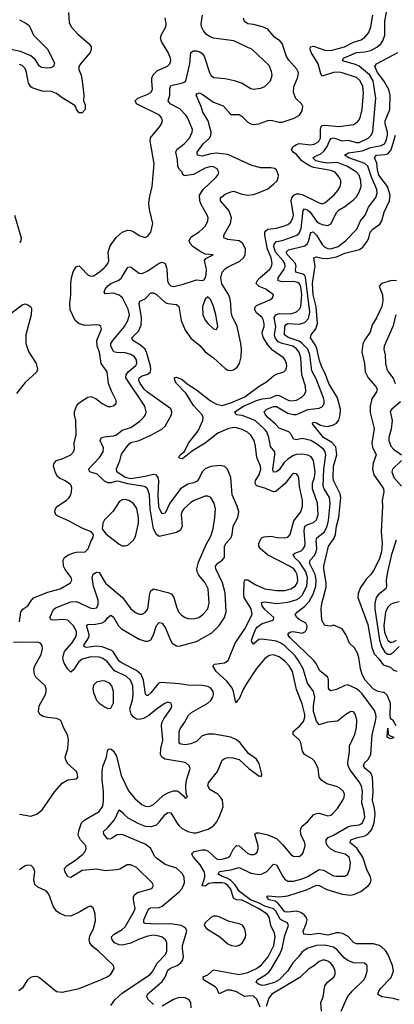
# Model space of a CAD drawing. Header units: inches. Extents: x 1843162 to 1959474, y 907081 to 1016326.
# Tile 300 of 656: x 1931333 to 1933955, y 914838 to 921739. Entities that reach past the tile are written whole.
import ezdxf

# ---------------------------------------------------------------- set-up
doc = ezdxf.new("R2010")
doc.units = ezdxf.units.IN
doc.header["$MEASUREMENT"] = 0
doc.layers.add('B9931', color=7, linetype='Continuous')
doc.layers.add('B9932', color=7, linetype='Continuous')

msp = doc.modelspace()

# ---------------------------------------------------------------- linework, layer by layer
at = {"layer": 'B9931', "color": 5}
for points, elevation in [([(1931330, 917518), (1931340.6, 917590), (1931353.3, 917606.7), (1931389.1, 917630.9), (1931410, 917664.9), (1931430, 917686.7), (1931530, 917726.6), (1931615.1, 917750), (1931688.6, 917791.4), (1931696.9, 917810), (1931691.8, 917830), (1931650, 917884.7), (1931639.9, 917910), (1931637.1, 917950), (1931645.3, 917970), (1931670, 917986.4), (1931710, 918002.7), (1931730, 918007.8), (1931790, 918010.3), (1931812.6, 918030), (1931832.8, 918087.2), (1931846, 918110), (1931849.2, 918130), (1931834, 918150), (1931770, 918175), (1931669.7, 918230), (1931600, 918260), (1931585.4, 918270), (1931578.5, 918290), (1931583.1, 918310), (1931596.3, 918330), (1931657.4, 918370), (1931678.7, 918390), (1931690.7, 918410), (1931695.3, 918430), (1931697, 918457), (1931690, 918478.4), (1931650, 918508.3), (1931610, 918526.9), (1931597.7, 918537.7), (1931582.6, 918562.6), (1931569.8, 918610), (1931573.5, 918630), (1931590, 918648.9), (1931630, 918661.8), (1931689.4, 918690), (1931710, 918711), (1931715.8, 918730), (1931714.7, 918770), (1931727.2, 918830), (1931724.4, 918930), (1931716.5, 918970), (1931717.3, 918990), (1931729.8, 919030), (1931744.8, 919050), (1931759.3, 919060.7), (1931810, 919092.7), (1931830, 919097.7), (1931864.5, 919084.5), (1931910, 919050.3), (1931950, 919028.9), (1931970, 919027), (1931987.9, 919032.1), (1932007, 919050), (1932007.6, 919070), (1931974.6, 919134.6), (1931954.6, 919190), (1931946, 919270), (1931904, 919330), (1931890.4, 919410), (1931875.4, 919450), (1931873.2, 919490), (1931904.7, 919570), (1931900.9, 919590), (1931890, 919597.6), (1931870, 919599.7), (1931790, 919594.8), (1931747.7, 919607.7), (1931721.1, 919630), (1931686.8, 919706.8), (1931683.5, 919750), (1931691.6, 919810), (1931689.8, 919890), (1931695.2, 919930), (1931707.8, 919972.2), (1931724, 920000)], 660), ([(1931971.6, 914830), (1931998.7, 914870), (1932050, 914917.4), (1932248.8, 915050), (1932265.7, 915070), (1932294.5, 915125.5), (1932353, 915187), (1932362.9, 915210), (1932361.6, 915270), (1932354.2, 915290), (1932330, 915308.7), (1932310, 915316.8), (1932270, 915322.4), (1932230, 915316.7), (1932170, 915295.3), (1932110, 915266.8), (1932050, 915253.3), (1932030, 915255.8), (1931997.4, 915270), (1931980.7, 915290), (1931976.4, 915310), (1931992.8, 915330), (1932050, 915361.6), (1932070, 915380.9), (1932134.7, 915490), (1932141.9, 915510), (1932129.9, 915570), (1932129.9, 915590), (1932135.5, 915604.5), (1932158.3, 915621.7), (1932258, 915650), (1932269.5, 915670), (1932260.7, 915690), (1932150, 915796), (1932110, 915816.3), (1932084.5, 915815.5), (1932033.8, 915786.2), (1932010, 915780.4), (1931930, 915772.7), (1931870, 915784.9), (1931770, 915775.5), (1931690, 915726.3), (1931670, 915731.6), (1931648.5, 915770), (1931645.7, 915790), (1931664.4, 915810), (1931716.3, 915843.7), (1931771.7, 915888.3), (1931790.5, 915910), (1931798.5, 915930), (1931796.5, 915950), (1931757.7, 915990), (1931742.6, 916022.6), (1931745.6, 916054.4), (1931766.2, 916110), (1931787.9, 916132.1), (1931889.7, 916190), (1931913.6, 916226.4), (1931918.7, 916261.3), (1931919, 916330), (1931909, 916411), (1931909, 916471), (1931915.2, 916504.8), (1931941.2, 916570), (1931946.9, 916613.1), (1931952.9, 916627.1), (1931970, 916628), (1931990, 916612), (1932010, 916577.1), (1932042.4, 916442.4), (1932095, 916335), (1932139.6, 916279.6), (1932190, 916237.1), (1932212.6, 916227.4), (1932230, 916225.2), (1932250, 916229.3), (1932270, 916239.7), (1932338.1, 916301.9), (1932370, 916321.3), (1932410, 916334), (1932433.5, 916333.5), (1932447.8, 916327.8), (1932479.9, 916299.9), (1932490, 916284), (1932508, 916290), (1932498, 916318), (1932495.6, 916370), (1932500.2, 916410), (1932525.1, 916490), (1932519.7, 916510), (1932495.6, 916530), (1932476.4, 916536.4), (1932350, 916556.2), (1932328.6, 916570), (1932319.3, 916590), (1932319.9, 916630), (1932334.4, 916690), (1932325.6, 916790), (1932328.4, 916810), (1932341.5, 916838.5), (1932390.9, 916910), (1932398.3, 916930), (1932394, 916950), (1932370, 916955.4), (1932350, 916948), (1932290, 916906), (1932237.8, 916862.2), (1932198.9, 916841.1), (1932170, 916834.9), (1932150, 916837.6), (1932130, 916849.9), (1932112.9, 916872.9), (1932102.8, 916910), (1932121.7, 916970), (1932127.6, 917010), (1932123.9, 917070), (1932108.6, 917110), (1932078.1, 917138.1), (1931996.5, 917176.5), (1931942.6, 917242.6), (1931910, 917264), (1931890, 917270.4), (1931830, 917273), (1931770, 917256.9), (1931743.9, 917236.1), (1931710, 917182.7), (1931690, 917167.1), (1931670, 917188.2), (1931643.1, 917230), (1931635.7, 917250), (1931634.5, 917270), (1931646.5, 917310), (1931697.9, 917370), (1931722.9, 917410), (1931730.8, 917430), (1931730, 917450.8), (1931710, 917490.4), (1931670, 917530.3), (1931643.9, 917536.1), (1931568.7, 917530), (1931553.7, 917533.7), (1931542.6, 917550), (1931570, 917604.6), (1931582.9, 917617.1), (1931690, 917659.4), (1931730, 917660.3), (1931830, 917615.1), (1931850, 917612.3), (1931870, 917618.2), (1931880.9, 917639.1), (1931881.2, 917670), (1931849.9, 917770), (1931839.8, 917830), (1931846.8, 917853.2), (1931870, 917866.7), (1931890, 917864.6), (1931933.6, 917790), (1932051.2, 917690), (1932111.5, 917610), (1932143.7, 917583.7), (1932170, 917572.2), (1932190, 917573.2), (1932210, 917583.5), (1932229.8, 917610), (1932242.5, 917717.5), (1932250, 917737), (1932270, 917749.2), (1932370, 917725), (1932394.7, 917714.7), (1932410.6, 917690.6), (1932430, 917623.8), (1932445.4, 917590), (1932465.2, 917565.2), (1932490, 917549.1), (1932510, 917542.8), (1932550, 917540.6), (1932587.3, 917550), (1932615.3, 917570), (1932649.1, 917610.9), (1932658, 917650), (1932651.2, 917750), (1932631.5, 917791.5), (1932586.2, 917846.2), (1932574.7, 917870), (1932571.6, 917890), (1932583.5, 917936.5), (1932638.1, 918061.9), (1932670, 918120.4), (1932686, 918170), (1932698.8, 918250), (1932702.7, 918310), (1932693.5, 918350), (1932670.8, 918390.8), (1932650, 918400.5), (1932630, 918399.7), (1932554.9, 918370), (1932530, 918354.9), (1932481, 918310), (1932467.9, 918290), (1932462, 918270), (1932470.1, 918190), (1932458.2, 918161.8), (1932430, 918143.9), (1932310, 918117.8), (1932290, 918130.8), (1932269.6, 918169.6), (1932244.9, 918310), (1932241, 918410), (1932228.4, 918450), (1932210, 918464.2), (1932191.5, 918470), (1932090, 918486.1), (1932030, 918503.2), (1932010, 918503.8), (1931970, 918492), (1931950, 918493.3), (1931925.8, 918505.8), (1931874.4, 918554.4), (1931823, 918570), (1931814.7, 918590), (1931890.3, 918669.7), (1931917.7, 918710), (1931918.5, 918738.5), (1931896.4, 918790), (1931904.5, 918810), (1931924, 918816), (1931990, 918822), (1932010, 918830.2), (1932050, 918861.3), (1932110, 918880.8), (1932174.1, 918925.9), (1932199.3, 918950), (1932213.8, 918970), (1932218.2, 918990), (1932207.7, 919030), (1932076.5, 919230), (1932078.7, 919250), (1932092.7, 919270), (1932145.2, 919314.8), (1932153, 919330), (1932150, 919354.3), (1932135.6, 919375.6), (1932110, 919391.7), (1932070, 919404.9), (1932010, 919405.8), (1931991.5, 919411.5), (1931969.9, 919450), (1931971, 919470), (1931983.6, 919490), (1932065.5, 919590), (1932090.5, 919630), (1932101.1, 919670), (1932091.7, 919710), (1932051.3, 919790), (1932030, 919809.3), (1931990, 919822.8), (1931930, 919817), (1931924.2, 919830), (1931930.9, 919850), (1931950, 919875), (1931970, 919890.8), (1932026, 919914), (1932046.2, 919930), (1932087.3, 920000)], 640), ([(1931763.2, 920000), (1931810, 919950.3), (1931830, 919941.3), (1931850, 919943.6), (1931890, 919969.3), (1931923.4, 920000)], 660), ([(1932270, 914836), (1932234, 914870), (1932223.6, 914890), (1932227.5, 914910), (1932330, 914998.3), (1932350, 915029.3), (1932370, 915076.8), (1932389.3, 915090.7), (1932435, 915110), (1932460.2, 915130), (1932474.4, 915150), (1932479.6, 915170), (1932471.3, 915230), (1932473, 915250), (1932503.5, 915350), (1932494.2, 915374.2), (1932462, 915390), (1932390, 915401.9), (1932290, 915399), (1932210, 915404.5), (1932200.9, 915410), (1932202.6, 915430), (1932230, 915494.9), (1932242.2, 915510), (1932250, 915514.3), (1932310, 915516.3), (1932330, 915524.9), (1932450, 915625.6), (1932469.9, 915650.1), (1932486.1, 915690), (1932484.6, 915730), (1932470, 915754), (1932430, 915792.2), (1932350, 915817.5), (1932290, 915861.5), (1932276, 915876), (1932250.6, 915930), (1932210, 915960.5), (1932050, 916028.1), (1932014.6, 916025.4), (1931970, 915998.3), (1931950, 915994.7), (1931920.4, 916030), (1931918.7, 916050), (1931950, 916077.6), (1931996.3, 916130), (1932030, 916200.5), (1932050, 916186), (1932061.2, 916170), (1932090, 916144.6), (1932164.8, 916104.8), (1932210, 916086.9), (1932255.8, 916084.2), (1932290, 916095.6), (1932310, 916114.8), (1932350, 916167.4), (1932370, 916183), (1932390, 916179.3), (1932431.9, 916110), (1932450, 916088.4), (1932470, 916069.6), (1932508.8, 916048.8), (1932550, 916039.6), (1932570, 916040.5), (1932653.2, 916066.8), (1932688.7, 916090), (1932710, 916115.8), (1932728.6, 916150), (1932756.7, 916223.3), (1932751.8, 916268.2), (1932739.6, 916290), (1932719.4, 916310), (1932663.7, 916343.7), (1932650.4, 916370), (1932654, 916390), (1932717.6, 916470), (1932751.1, 916548.9), (1932770, 916563.8), (1932790, 916568.4), (1932825.9, 916565.9), (1932870, 916554.6), (1932937.1, 916490), (1933010, 916437.3), (1933018.8, 916438.8), (1933026, 916434), (1933029, 916451), (1933010, 916525.2), (1932990, 916555.8), (1932935.5, 916595.5), (1932876.3, 916670), (1932851.3, 916691.3), (1932811.4, 916711.4), (1932691.3, 916731.3), (1932649.4, 916730.6), (1932610, 916719.6), (1932570, 916680.2), (1932530, 916662.7), (1932490, 916656.2), (1932461.6, 916661.6), (1932448.8, 916668.8), (1932448.7, 916750), (1932455.9, 916770), (1932487.4, 916812.6), (1932515, 916865), (1932536.1, 916883.9), (1932650, 916948.7), (1932670, 916967.5), (1932684.3, 916990), (1932689.2, 917010), (1932687.3, 917030), (1932670, 917054.7), (1932650, 917065.5), (1932610, 917073.4), (1932510, 917074.5), (1932450, 917085.2), (1932325.6, 917094.4), (1932310, 917090.9), (1932298.6, 917081.4), (1932250, 917022.2), (1932230, 917002.2), (1932223.3, 917003.3), (1932212.5, 917012.5), (1932199.7, 917110), (1932184.1, 917150), (1932150, 917178.8), (1932049.7, 917229.7), (1932030, 917243.7), (1931990, 917305.2), (1931977.2, 917317.2), (1931910, 917344.6), (1931870, 917347.4), (1931799.1, 917339.1), (1931790, 917340.2), (1931779.8, 917350), (1931817.3, 917410), (1931818.7, 917430), (1931804, 917476), (1931803.4, 917496.6), (1931810, 917500.9), (1931863.5, 917503.5), (1931910, 917511.9), (1931930, 917524.4), (1931950, 917550.2), (1931970, 917564.7), (1931990, 917551.2), (1932024.2, 917490), (1932045.6, 917470), (1932170, 917397), (1932210, 917383.9), (1932230, 917382.8), (1932250, 917392.1), (1932270, 917427.6), (1932290, 917494), (1932310, 917514.9), (1932330, 917509.1), (1932353.6, 917473.6), (1932387.3, 917390), (1932399.8, 917370), (1932429.6, 917349.6), (1932448.5, 917348.5), (1932570, 917381.8), (1932677.3, 917442.7), (1932730, 917492.7), (1932767.5, 917550), (1932778.5, 917590), (1932770, 917722), (1932752.9, 917792.9), (1932705.4, 917890), (1932703.9, 917910), (1932719.8, 917930), (1932750.9, 917950), (1932766, 917970), (1932766.4, 918050), (1932777.5, 918070), (1932812.5, 918110), (1932820.2, 918130), (1932826.7, 918190), (1932859.5, 918250), (1932867.8, 918290), (1932855.7, 918330), (1932821, 918410), (1932809.9, 918530), (1932788.1, 918588.1), (1932767.8, 918607.8), (1932735.3, 918615.3), (1932670, 918607.9), (1932630, 918592.2), (1932610.2, 918570), (1932591.8, 918530), (1932574.1, 918505.9), (1932550, 918493.7), (1932510, 918483.9), (1932459.4, 918450), (1932384.8, 918350), (1932350, 918279.7), (1932330, 918275.1), (1932311.4, 918310), (1932306.7, 918330), (1932301.1, 918410), (1932307.5, 918507.5), (1932302.8, 918530), (1932290, 918546.2), (1932270, 918551), (1932210, 918536.6), (1932110, 918522.1), (1932070.1, 918530.1), (1932012.9, 918570), (1932009.4, 918590.6), (1932033.2, 918646.8), (1932045.5, 918694.5), (1932096.8, 918763.2), (1932110, 918775.1), (1932170, 918790.6), (1932250, 918826.2), (1932326.8, 918870), (1932350, 918890.2), (1932395, 918970), (1932397.1, 918990), (1932390, 919011.1), (1932228, 919128), (1932204.2, 919150), (1932175.4, 919190), (1932167, 919210), (1932169.9, 919230), (1932190, 919242.4), (1932230, 919255.5), (1932247.3, 919270), (1932250.3, 919289.7), (1932247.3, 919310), (1932222.4, 919402.4), (1932210.7, 919430), (1932178.2, 919458.2), (1932123.5, 919490), (1932118, 919510), (1932163.6, 919556.4), (1932182.9, 919597.1), (1932185.9, 919650), (1932167.9, 919750), (1932173.8, 919766.2), (1932210, 919783.2), (1932250, 919825), (1932270, 919824.1), (1932290, 919812), (1932350, 919757.9), (1932370, 919749.6), (1932430, 919742.6), (1932447.6, 919730), (1932463.4, 919630), (1932490, 919563.2), (1932530, 919506.4), (1932594.8, 919454.8), (1932631.1, 919411.1), (1932690, 919369.4), (1932770, 919293.8), (1932790, 919283.5), (1932810, 919280.2), (1932830, 919285), (1932855.4, 919304.6), (1932870.6, 919330), (1932882.7, 919377.3), (1932885.6, 919430), (1932880.9, 919470), (1932855.8, 919590), (1932821.2, 919661.2), (1932812.6, 919690), (1932809.9, 919749.9), (1932802.9, 919790), (1932793.6, 919813.6), (1932748.6, 919888.6), (1932741.5, 919930), (1932750.3, 919969.7), (1932768.5, 919991.5), (1932781.4, 920000)], 620), ([(1932118.1, 920000), (1932170, 919961.8), (1932190, 919960.7), (1932230, 919979.1), (1932261.1, 920000)], 640), ([(1932359.6, 920000), (1932362.2, 919990), (1932368.1, 919910), (1932375.2, 919890), (1932390, 919873.6), (1932410, 919870.2), (1932470, 919883.5), (1932570, 919915), (1932610, 919912), (1932623, 919917), (1932631.9, 919928.1), (1932638.7, 919950), (1932639.3, 919990), (1932637.4, 920000)], 640), ([(1933017.3, 914817.3), (1932993.1, 914873.1), (1932970, 914895), (1932950, 914898.1), (1932910, 914894), (1932850, 914926.3), (1932810, 914937.1), (1932783.8, 914936.2), (1932730, 914911.1), (1932713.6, 914950), (1932701.8, 914961.8), (1932619.3, 915010), (1932617.4, 915030), (1932650, 915045.4), (1932690, 915079.8), (1932870, 915048), (1932930, 915061.8), (1932990, 915089.3), (1933024.8, 915115.2), (1933073.1, 915170), (1933111.3, 915250), (1933121.9, 915310), (1933116.4, 915336.4), (1933090.7, 915390.7), (1933079.5, 915450), (1933066.2, 915470), (1933003.7, 915510), (1932890, 915568), (1932850, 915571.4), (1932830, 915581.2), (1932810, 915645.9), (1932790, 915671.3), (1932770, 915684.1), (1932750, 915688.8), (1932689.8, 915690.2), (1932655.7, 915684.3), (1932630, 915667), (1932610, 915669.5), (1932627.9, 915730), (1932629.9, 915750), (1932625.1, 915770), (1932595.4, 915815.4), (1932549.9, 915870), (1932537.8, 915890), (1932541.7, 915898.3), (1932554.3, 915910), (1932610, 915921.8), (1932630, 915920.7), (1932651.1, 915911.1), (1932710, 915857.8), (1932730, 915853.5), (1932750, 915855.4), (1932790, 915867.3), (1932802.7, 915877.3), (1932830, 915926.9), (1932850, 915950.2), (1932870, 915948.6), (1932930, 915894.2), (1932950, 915887.1), (1932972, 915888), (1932986, 915894), (1932995.7, 915904.3), (1933002.2, 915930), (1933001.2, 915950), (1932978.7, 916030), (1932990, 916040.3), (1933010, 916041.1), (1933070, 916026.2), (1933130, 915999.5), (1933175.5, 915955.5), (1933230, 915888.1), (1933250, 915876.5), (1933290, 915874.6), (1933309.8, 915890.2), (1933317.1, 915902.9), (1933332.4, 915950), (1933329.8, 915970), (1933303.3, 916023.3), (1933297.5, 916050), (1933300.5, 916070), (1933310, 916086.2), (1933350, 916120.2), (1933390, 916166.7), (1933410, 916176.3), (1933430, 916178), (1933490, 916159.2), (1933510, 916162.8), (1933520.5, 916170), (1933557.1, 916210), (1933594.8, 916270), (1933604.5, 916290), (1933607.6, 916310), (1933600.4, 916330), (1933573.7, 916353.7), (1933550, 916365.6), (1933482.6, 916382.6), (1933447.7, 916407.7), (1933429.8, 916430), (1933421.5, 916490), (1933399.8, 916539.8), (1933379.8, 916559.8), (1933327.1, 916590), (1933312.8, 916612.8), (1933301.5, 916670), (1933292.1, 916690), (1933247.3, 916730), (1933248.2, 916750), (1933291.5, 916788.5), (1933318.6, 916821.4), (1933328, 916850), (1933328.2, 916870), (1933310, 916943.5), (1933270, 917045.1), (1933241.8, 917170), (1933220.4, 917210), (1933190, 917243), (1933150, 917273.7), (1933110, 917287.5), (1933078.1, 917281.9), (1933050, 917262.7), (1932990, 917191.4), (1932922.1, 917090), (1932899, 917050), (1932870, 916978.7), (1932855.5, 916964.5), (1932850, 916951.6), (1932842.6, 916962.6), (1932828.8, 917030), (1932817.5, 917057.5), (1932782.6, 917102.6), (1932707.7, 917170), (1932685.7, 917210), (1932696.8, 917223.2), (1932767.4, 917232.6), (1932792.8, 917247.2), (1932842, 917370), (1932908.7, 917470), (1932961, 917570), (1932954.2, 917610), (1932904.3, 917690), (1932901.4, 917710), (1932905.3, 917794.7), (1932910, 917812.9), (1932930, 917813.6), (1932981.7, 917781.7), (1933050, 917750.7), (1933130, 917738.1), (1933190, 917739.6), (1933230, 917749.1), (1933262.4, 917770), (1933275.4, 917790), (1933279.9, 917810), (1933275.9, 917850), (1933267.1, 917870), (1933250.9, 917890), (1933222.7, 917910), (1933067.9, 917987.9), (1933019, 918030), (1933007.5, 918050), (1933007.1, 918067.1), (1933019.9, 918100.1), (1933029.4, 918110.6), (1933044.3, 918115.7), (1933090, 918118.9), (1933136, 918110), (1933190, 918108.6), (1933210, 918113.2), (1933226.8, 918130), (1933253, 918227), (1933300.5, 918290), (1933313.4, 918330), (1933312.5, 918370), (1933292.1, 918467.9), (1933287.5, 918527.5), (1933282.2, 918542.2), (1933270, 918556), (1933250, 918557.6), (1933238.7, 918550), (1933190.4, 918489.6), (1933126.6, 918433.4), (1933110, 918430.5), (1933050, 918456.5), (1932991.6, 918471.6), (1932980.1, 918490), (1932983.5, 918510), (1933009, 918550), (1933021.2, 918590), (1933017.9, 918610), (1932992.1, 918670), (1932983.1, 918750), (1932973.3, 918790), (1932950, 918827), (1932927.6, 918847.6), (1932890, 918867.8), (1932850, 918878.4), (1932830, 918880.4), (1932790, 918872.6), (1932719.4, 918840.6), (1932631.8, 918770), (1932541.6, 918718.4), (1932483.1, 918670), (1932470, 918661.5), (1932450, 918665.4), (1932446.2, 918670), (1932455.6, 918690), (1932486.2, 918713.8), (1932513.7, 918770), (1932581.7, 918858.3), (1932615, 918930), (1932616.6, 918950), (1932609.3, 918970), (1932550, 919036.2), (1932498.3, 919118.3), (1932429.9, 919190), (1932419.8, 919210), (1932417.2, 919230), (1932430, 919234.6), (1932470, 919217.7), (1932506, 919186), (1932570, 919145), (1932668.3, 919068.3), (1932710, 919043.9), (1932750, 919036), (1932810, 919054), (1932910, 919097), (1933010, 919171.3), (1933059.9, 919200.1), (1933110, 919242.6), (1933130, 919255.5), (1933182.7, 919270), (1933195.5, 919284.5), (1933202.2, 919310), (1933201.6, 919330), (1933190, 919358.3), (1933179.7, 919370), (1933102, 919422), (1933070, 919461.2), (1933039.7, 919510), (1933031.6, 919530), (1933031.2, 919548.8), (1933043.2, 919590), (1933044.1, 919610), (1933037.4, 919637.4), (1933030, 919651.3), (1932990, 919685), (1932977.4, 919710), (1932983.1, 919730), (1932990, 919735.3), (1933083.3, 919776.7), (1933103.6, 919790), (1933109.7, 919810), (1933056.5, 919850), (1933010.3, 919870.3), (1932989.2, 919890), (1932994.5, 919910), (1933013.3, 919930), (1933084.9, 919990), (1933090.4, 920000)], 580), ([(1933583, 914790), (1933628.9, 914890), (1933661.1, 914930), (1933741, 915010), (1933752.9, 915030), (1933766.6, 915070), (1933765.1, 915110), (1933747.4, 915127.4), (1933670, 915129.9), (1933630, 915144.5), (1933604.5, 915164.5), (1933558.7, 915218.7), (1933530, 915238.6), (1933470, 915252.2), (1933410, 915249.4), (1933350, 915232.5), (1933310, 915205.6), (1933284.8, 915170), (1933245, 915130), (1933210, 915071.7), (1933150, 915009.6), (1933116.2, 914990), (1933050, 914972.1), (1933030, 914969.4), (1933010, 914976), (1932987.2, 914990), (1932995.3, 915010), (1933054.7, 915045.3), (1933076.4, 915063.6), (1933094.4, 915085.6), (1933154.7, 915190), (1933170, 915230), (1933190, 915320.2), (1933213.6, 915390), (1933208.6, 915408.6), (1933170, 915424.5), (1933155.8, 915435.8), (1933125.9, 915490), (1933110, 915506.6), (1933050, 915526.2), (1933010, 915548), (1932949.4, 915570), (1932871.9, 915630), (1932838.3, 915678.3), (1932810, 915707.1), (1932790, 915720.6), (1932750, 915732.9), (1932723.2, 915750), (1932731.8, 915770), (1932810, 915781.5), (1932870, 915797.9), (1932950, 915758.5), (1933010, 915749), (1933030, 915753.1), (1933062, 915770), (1933110, 915820.2), (1933130, 915815.6), (1933174.4, 915734.4), (1933190, 915714.4), (1933210, 915702), (1933250, 915700.6), (1933310, 915717.4), (1933350, 915734.5), (1933430, 915782.3), (1933458.6, 915778.6), (1933530, 915739.8), (1933550, 915735.6), (1933610, 915737.1), (1933630.4, 915749.6), (1933645, 915790), (1933648.4, 915830), (1933638.7, 915870), (1933611.3, 915891.3), (1933546, 915906), (1933510, 915924.5), (1933487.8, 915950), (1933479.5, 915970), (1933478.2, 915990), (1933492.9, 916007.1), (1933530, 916023.1), (1933630, 916083), (1933650, 916089.5), (1933710, 916095.9), (1933718.9, 916101.1), (1933731.7, 916110), (1933748.4, 916150), (1933745, 916190), (1933727.5, 916250), (1933732.8, 916330), (1933726, 916366), (1933710, 916396.5), (1933644, 916484), (1933632.2, 916510), (1933630.5, 916530), (1933642.8, 916610), (1933641, 916650), (1933678.8, 916730), (1933690, 916778), (1933693.7, 916830), (1933682.7, 916870), (1933670, 916888), (1933650, 916889.7), (1933616.4, 916870), (1933556.8, 916823.2), (1933490, 916814.7), (1933430, 916796.4), (1933410, 916822.4), (1933389.3, 916890), (1933389.6, 916930), (1933398.4, 916990), (1933390.4, 917030), (1933348.3, 917090), (1933316.9, 917190), (1933283.3, 917250), (1933260.3, 917280.3), (1933188.6, 917350), (1933160.9, 917370), (1933130, 917384.3), (1933030, 917397.8), (1933005.9, 917394.1), (1932970, 917362), (1932957.6, 917377.6), (1932956.4, 917390), (1932968.9, 917430), (1932985.4, 917470), (1932996.4, 917483.6), (1933030, 917507.8), (1933107, 917530), (1933110, 917538), (1933112, 917550), (1933050, 917605.3), (1933030.6, 917630), (1933026.2, 917653.8), (1933050, 917659.2), (1933130, 917647.3), (1933210, 917656.4), (1933268, 917672), (1933290, 917685.2), (1933310, 917705.5), (1933343.2, 917770), (1933348.1, 917830), (1933336.6, 917870), (1933294, 917934), (1933256.5, 917970), (1933246.8, 917990), (1933259.4, 918000.6), (1933303.7, 918016.3), (1933318.3, 918030), (1933328, 918050), (1933331.3, 918070), (1933324.3, 918155.7), (1933330, 918188.8), (1933350, 918200.7), (1933390, 918214), (1933410, 918234.9), (1933422, 918270), (1933418.8, 918350), (1933382.4, 918450), (1933383.4, 918490), (1933396.4, 918530), (1933400.5, 918570), (1933390.3, 918650.3), (1933374.3, 918674.3), (1933350, 918686.4), (1933310, 918693.7), (1933270, 918691.9), (1933250, 918685.8), (1933210, 918660.1), (1933184.7, 918635.3), (1933150, 918583.6), (1933130, 918569.2), (1933110, 918567.1), (1933106, 918590), (1933119.9, 918690), (1933118.2, 918710), (1933088.4, 918748.4), (1933077.4, 918810), (1933062.2, 918850), (1933047, 918870), (1932982.1, 918930), (1932890, 918964.5), (1932849.3, 918970), (1932838.4, 918990), (1932898.8, 919030), (1932990, 919069.7), (1933030, 919081.5), (1933090, 919088.9), (1933130, 919106.9), (1933150, 919105.3), (1933212.5, 919072.5), (1933230, 919068.5), (1933270, 919072.5), (1933307.3, 919092.7), (1933324.2, 919110), (1933335.2, 919130), (1933334.1, 919170), (1933307.8, 919250), (1933300.5, 919370), (1933288.5, 919410), (1933270, 919432.6), (1933244.2, 919450), (1933169.3, 919469.3), (1933142.2, 919482.2), (1933120.1, 919510), (1933115.7, 919530), (1933126.8, 919590), (1933113.6, 919650), (1933123.6, 919670), (1933150, 919679), (1933230, 919676.5), (1933270, 919691.4), (1933290.6, 919709.4), (1933300.1, 919730), (1933308.3, 919810), (1933299.9, 919870), (1933290.4, 919890.4), (1933278.1, 919898.1), (1933250, 919903.9), (1933170, 919901.3), (1933141.6, 919910), (1933141.4, 919930), (1933183.5, 919990), (1933186.9, 920000)], 560), ([(1933990, 914866.2), (1933950, 914879.2), (1933868.7, 914890), (1933844.4, 914904.4), (1933840.9, 914910), (1933846, 914930), (1933859.7, 914950), (1933934.1, 915025.9), (1933950.6, 915070), (1933944, 915110), (1933910.7, 915190), (1933894.4, 915214.4), (1933870, 915237.3), (1933850, 915250.5), (1933810, 915263), (1933690, 915262), (1933670, 915271.8), (1933632.4, 915312.4), (1933593.7, 915333.7), (1933570, 915339), (1933550, 915338.6), (1933490, 915323.7), (1933425.3, 915334.7), (1933365.5, 915325.5), (1933321.2, 915330), (1933316.2, 915350), (1933338.7, 915401.3), (1933344.8, 915430), (1933338, 915450), (1933324.9, 915464.9), (1933301.1, 915481.1), (1933270, 915492.1), (1933210, 915483.9), (1933190, 915485.9), (1933143.5, 915543.5), (1933120.4, 915560.4), (1933078.7, 915570), (1933063.6, 915590), (1933070, 915599.1), (1933151.7, 915591.7), (1933210, 915599), (1933340.5, 915639.5), (1933410, 915672.3), (1933430, 915671.3), (1933483.7, 915643.7), (1933589.9, 915610.1), (1933650, 915602.8), (1933679.1, 915610), (1933720.7, 915630), (1933774.2, 915670), (1933789.8, 915690), (1933792.9, 915710), (1933788, 915730), (1933762.5, 915782.5), (1933734, 915870), (1933693.1, 915933.1), (1933646, 915970), (1933650, 915990.1), (1933690, 916005.4), (1933750, 916018.8), (1933770.2, 916029.8), (1933797.2, 916062.8), (1933815.4, 916110), (1933821.7, 916170), (1933817.7, 916210), (1933802.3, 916270), (1933806.7, 916330), (1933802, 916430), (1933790, 916459), (1933751.9, 916490), (1933739.6, 916510), (1933745.7, 916530), (1933770, 916552.5), (1933790.7, 916590), (1933800.8, 916730), (1933822.4, 916810), (1933828.2, 916850), (1933827.3, 916870), (1933817.1, 916897.1), (1933730, 917013.6), (1933710, 917035.3), (1933690, 917048.9), (1933630, 917076.8), (1933610, 917073.6), (1933550, 917044.1), (1933510, 917036), (1933501.7, 917041.7), (1933494.4, 917054.4), (1933494.7, 917110), (1933489.7, 917130), (1933435, 917175), (1933405, 917230), (1933389.6, 917249.6), (1933224.9, 917410), (1933209.7, 917430), (1933218.6, 917441.4), (1933232, 917448), (1933250.1, 917450.1), (1933310, 917440.1), (1933332.6, 917450), (1933342.5, 917470), (1933345.2, 917490), (1933336, 917510), (1933290, 917534.7), (1933272.2, 917550), (1933261.8, 917570), (1933278.2, 917590), (1933330, 917627.7), (1933359.2, 917660.8), (1933387.6, 917712.4), (1933406.3, 917770), (1933409.1, 917810), (1933402.4, 917850), (1933362.6, 917930), (1933363.6, 917936.4), (1933367.1, 917950), (1933396, 917984), (1933407.9, 918010), (1933413.1, 918030), (1933408.3, 918090), (1933412.5, 918107.5), (1933465.7, 918150), (1933484.6, 918190), (1933494.1, 918230), (1933506.6, 918346.6), (1933502.6, 918390), (1933464.1, 918450), (1933458.4, 918470), (1933462.3, 918590), (1933476.7, 918690), (1933472, 918710), (1933458.6, 918730), (1933410, 918767.3), (1933370, 918789.4), (1933310, 918804.9), (1933270, 918794.5), (1933250, 918799.7), (1933236.7, 918830), (1933216.3, 918850), (1933150, 918877.1), (1933124.5, 918904.5), (1933069.9, 918950), (1933053.3, 918970), (1933044.7, 918990), (1933062, 919010), (1933110, 919027.4), (1933130, 919028.6), (1933210, 918981.3), (1933250, 918971.5), (1933270, 918972.3), (1933350, 919006.1), (1933430, 919016.3), (1933452.1, 919027.9), (1933463.9, 919050), (1933464.6, 919070), (1933458.8, 919090), (1933427.9, 919172.1), (1933410, 919218), (1933377.9, 919277.9), (1933363.8, 919390), (1933349.3, 919429.3), (1933311.3, 919470), (1933290, 919485.4), (1933212, 919512), (1933187.2, 919530), (1933189.9, 919590), (1933197.5, 919602.5), (1933210, 919610.1), (1933290, 919605.1), (1933330, 919617.6), (1933355.3, 919644.7), (1933364.8, 919690), (1933334.4, 919934.4), (1933327.5, 919947.5), (1933315.5, 919955.5), (1933267.1, 919970), (1933264.3, 919990), (1933266, 920000)], 540), ([(1933968, 916790), (1933948.4, 916828.4), (1933930, 916838), (1933925.8, 916865.8), (1933928.6, 916948.6), (1933905.8, 917005.8), (1933884.7, 917024.7), (1933877.5, 917022.5), (1933842, 917030), (1933810, 917046), (1933751.3, 917110), (1933730, 917149.5), (1933718, 917190), (1933708.1, 917268.1), (1933698.7, 917298.7), (1933675.9, 917335.9), (1933642, 917370), (1933615.3, 917430), (1933590, 917468.7), (1933530, 917495.3), (1933510, 917489), (1933470, 917492.7), (1933447.8, 917530), (1933444, 917610), (1933447.6, 917647.6), (1933477.7, 917762.3), (1933478.4, 917790), (1933461, 917890), (1933462.3, 917910), (1933494.3, 918050), (1933534, 918106), (1933543.4, 918130), (1933550, 918190.4), (1933566.2, 918250), (1933580.7, 918390), (1933577.1, 918417.1), (1933530, 918509.7), (1933526.3, 918530), (1933528.9, 918610), (1933554, 918690), (1933544.9, 918744.9), (1933516.9, 918776.9), (1933460.3, 918810), (1933379.3, 918910), (1933390, 918918), (1933410, 918914.6), (1933438.4, 918898.4), (1933470.1, 918890.1), (1933490, 918889.1), (1933530, 918898.6), (1933550, 918911.9), (1933567.1, 918932.9), (1933577.3, 918970), (1933577.9, 919010), (1933557.1, 919090), (1933496.1, 919190), (1933473.1, 919253.1), (1933445.7, 919310), (1933432, 919350), (1933413.7, 919433.7), (1933401.3, 919461.3), (1933368.9, 919510), (1933373.3, 919530), (1933407, 919573), (1933417.1, 919610), (1933407.8, 919727.8), (1933387.6, 919810), (1933382.2, 919890), (1933400, 920000)], 520), ([(1933970, 919910.7), (1933930, 919909.9), (1933866.4, 919890), (1933850, 919871.8), (1933873.2, 919810), (1933874.6, 919770), (1933867.8, 919730), (1933831.8, 919650), (1933800.5, 919599.5), (1933786.8, 919550), (1933746.3, 919493.7), (1933735.7, 919464.3), (1933727.3, 919410), (1933746, 919330), (1933752.1, 919270), (1933772.2, 919230), (1933823.9, 919170), (1933835.9, 919150), (1933831, 919130), (1933798.3, 919081.7), (1933785.8, 919030), (1933785.9, 918985.9), (1933814.6, 918874.6), (1933797.2, 918770), (1933802.4, 918742.4), (1933827.9, 918690), (1933806.5, 918630), (1933803.2, 918590), (1933812.8, 918550), (1933869.3, 918470), (1933878.7, 918450), (1933881.3, 918430), (1933870.7, 918370), (1933873.7, 918330), (1933864, 918150), (1933871.2, 918070), (1933865.1, 918010), (1933850, 917956.3), (1933810, 917878.7), (1933790, 917849.7), (1933759.7, 917820.3), (1933719.8, 917760.2), (1933702.3, 917717.7), (1933700.2, 917690), (1933770, 917499.3), (1933799.3, 917339.3), (1933815.2, 917295.2), (1933850, 917257.3), (1933877.7, 917217.7), (1933930, 917200.7), (1933950, 917180.7), (1933972.3, 917172.3)], 520), ([(1931190, 919620.5), (1931350, 919741.7), (1931370, 919746.7), (1931390, 919741.6), (1931408.6, 919728.6), (1931414.1, 919714.1), (1931413.8, 919670), (1931376.5, 919530), (1931376.1, 919470), (1931394.8, 919414.8), (1931448.9, 919330), (1931457.8, 919290), (1931450, 919269.6), (1931370, 919196.9), (1931310, 919119.6)], 660), ([(1933967.2, 919670), (1933944.2, 919590), (1933884, 919450), (1933882.5, 919430), (1933891.7, 919390), (1933894.5, 919330), (1933903.2, 919290), (1933912, 919272), (1933947.6, 919227.6), (1933961.4, 919190)], 540), ([(1933998.6, 919061.4), (1933937.1, 919010), (1933927.6, 918992.4), (1933939.7, 918930), (1933933, 918870), (1933916.9, 918810), (1933916.9, 918790), (1933931, 918750), (1933950.2, 918730), (1934006, 918690)], 540), ([(1934005.7, 918650), (1933943.2, 918590), (1933939, 918570), (1933952.8, 918530), (1934006, 918470)], 540), ([(1933968, 918092), (1933935.3, 917990), (1933906.8, 917870), (1933899.3, 917810), (1933901.6, 917770), (1933896.3, 917750), (1933847.6, 917712.4), (1933829.6, 917690.4), (1933819.6, 917650), (1933818.2, 917610), (1933852.7, 917390), (1933866.3, 917346.3), (1933890, 917306.6), (1933910, 917292), (1933930, 917293.2), (1933950, 917305.8), (1933990, 917345.6)], 540), ([(1933990, 917658.6), (1933950, 917649.9), (1933930, 917640.5), (1933910, 917621.4), (1933893.5, 917586.5), (1933881.3, 917490), (1933887.5, 917447.5), (1933903.6, 917403.6), (1933910.8, 917390), (1933930, 917375.2), (1933935.8, 917375.8), (1933950, 917377.8), (1933969.9, 917390)], 560), ([(1931330, 916171.5), (1931410, 916156.1), (1931452, 916170), (1931490, 916201.6), (1931578.7, 916330), (1931630, 916387), (1931670, 916412.4), (1931730, 916418), (1931739, 916430), (1931737.2, 916450), (1931729.2, 916470), (1931670, 916523.7), (1931655.1, 916550), (1931651.2, 916570), (1931670.5, 916629.5), (1931674.9, 916694.9), (1931667.7, 916727.7), (1931638, 916778), (1931622.8, 916822.8), (1931612.9, 916832.9), (1931590, 916841.7), (1931527.7, 916847.7), (1931496.4, 916856.4), (1931474.5, 916870), (1931463, 916890), (1931468.7, 916930), (1931512.6, 917010), (1931518.9, 917030), (1931518.3, 917050), (1931509.7, 917070), (1931446.2, 917130), (1931435.9, 917150), (1931432.3, 917187.7), (1931438.8, 917210), (1931482.4, 917290), (1931491.9, 917330), (1931490, 917352.3), (1931477.6, 917370), (1931456.8, 917376.8), (1931333.1, 917373.1), (1931290, 917376.9)], 660), ([(1931325.4, 914934.6), (1931359.3, 914960.7), (1931390, 915010.8), (1931410, 915027.3), (1931426, 915034), (1931450, 915034.9), (1931470, 915025.5), (1931590, 914928), (1931630, 914924.4), (1931749, 914950), (1931910, 915013.4), (1931950, 915033.7), (1931969.6, 915050), (1931993.6, 915090), (1931989.4, 915110), (1931884.4, 915210), (1931842.5, 915242.5), (1931824.3, 915270), (1931819.9, 915290), (1931823.1, 915316.9), (1931849.8, 915370), (1931862.3, 915422.3), (1931861.3, 915470), (1931849.6, 915509.6), (1931830, 915525.2), (1931810, 915519.3), (1931753.8, 915486.2), (1931690, 915456.8), (1931650, 915459.3), (1931610, 915476.5), (1931590, 915491), (1931565.8, 915525.8), (1931535.4, 915610), (1931525.3, 915625.3), (1931510, 915636.9), (1931458.8, 915658.8), (1931439, 915679), (1931432, 915710), (1931438, 915770), (1931431, 915791), (1931412.3, 915810), (1931390, 915814.3), (1931370, 915808.2), (1931330, 915781.7)], 660), ([(1933446.5, 914790), (1933441.8, 914850), (1933457.1, 914890), (1933470, 914966.7), (1933487.7, 914992.3), (1933531.8, 915028.2), (1933541.6, 915050), (1933541.3, 915070), (1933530, 915099.8), (1933510, 915126), (1933490, 915140.8), (1933470, 915148), (1933452.6, 915147.4), (1933430, 915137.8), (1933396.5, 915110), (1933354.5, 915085.5), (1933293.5, 915026.5), (1933098.2, 914910), (1933077.7, 914882.3), (1933058, 914822)], 580), ([(1932533.9, 914813.9), (1932530.4, 914850.4), (1932518.8, 914870), (1932490, 914883.6), (1932450, 914885.2), (1932410, 914870.8), (1932330, 914825)], 620)]:
    msp.add_lwpolyline(points, dxfattribs=dict(at, elevation=elevation))
for points, elevation in [([(1932650, 919797.2), (1932630, 919781.2), (1932612, 919730), (1932614.9, 919670), (1932630, 919633), (1932648.8, 919610), (1932690, 919573), (1932710, 919567.3), (1932719.6, 919590), (1932706, 919670), (1932690, 919729.3), (1932670, 919776)], 640), ([(1932070, 918376.1), (1932050, 918373.1), (1932030, 918358.9), (1931986.6, 918293.4), (1931926.9, 918233.1), (1931914.9, 918210), (1931910.5, 918170.5), (1931935.5, 918135.5), (1932030, 918063), (1932050, 918050.6), (1932070, 918050.6), (1932090, 918057.3), (1932129.7, 918090.3), (1932143.5, 918116.5), (1932163.4, 918210), (1932165.2, 918250), (1932152.4, 918312.4), (1932130, 918347.8), (1932097, 918370)], 660), ([(1931910, 917106), (1931870, 917096.3), (1931850, 917075.1), (1931845.3, 917050), (1931850, 917022.8), (1931870, 916970.6), (1931890, 916948.5), (1931930, 916920.5), (1931950, 916910.6), (1931970, 916914), (1931989.6, 916950.4), (1931989.7, 917030), (1931977.6, 917070), (1931960.5, 917090), (1931930, 917103.9)], 660), ([(1933930, 916698), (1933906, 916710), (1933910, 916774), (1933912, 916732), (1933922, 916722), (1933950.9, 916710.9), (1933950, 916706)], 520), ([(1932710, 915456.8), (1932690, 915455.3), (1932670, 915446), (1932632, 915410), (1932623, 915390), (1932639.5, 915370), (1932732.8, 915310), (1932790, 915262.3), (1932816.3, 915250), (1932850, 915246.4), (1932870, 915252.2), (1932890, 915266.9), (1932912.7, 915307.3), (1932915.3, 915330), (1932910, 915367), (1932892.8, 915392.8), (1932870, 915402.9), (1932798.2, 915418.2), (1932730, 915452.2)], 620)]:
    msp.add_lwpolyline(points, close=True, dxfattribs=dict(at, elevation=elevation))
at = {"layer": 'B9932', "color": 5}
for points, elevation in [([(1931673.1, 921790), (1931679, 921719), (1931692.7, 921690), (1931738.7, 921638.7), (1931818, 921570), (1931832.4, 921550), (1931833.7, 921530), (1931824.9, 921510), (1931757.6, 921430), (1931746, 921410), (1931746.8, 921390), (1931762.3, 921350), (1931770.3, 921310), (1931780.5, 921210), (1931778.8, 921170), (1931790, 921142), (1931790, 921109.2), (1931770, 921085.6), (1931750, 921085.6), (1931729.5, 921110), (1931726.6, 921126.6), (1931718.6, 921138.6), (1931630, 921191.3), (1931590, 921222.7), (1931555.5, 921235.5), (1931490, 921237.7), (1931420.8, 921260.8), (1931409.3, 921269.3), (1931394.2, 921294.2), (1931380.2, 921370), (1931370, 921398.3), (1931350, 921417.8), (1931330, 921425.8)], 660), ([(1933186.9, 920000), (1933190.4, 920010), (1933187.8, 920030), (1933176.5, 920050), (1933123.2, 920110), (1933111.4, 920148.6), (1933113.9, 920166.1), (1933130, 920184.5), (1933170, 920191), (1933250, 920218.9), (1933271.9, 920228.1), (1933290, 920243.5), (1933303.3, 920276.7), (1933317.1, 920402.9), (1933326.4, 920413.6), (1933350, 920404.7), (1933365.5, 920390), (1933410, 920327.8), (1933430, 920313.1), (1933450, 920304.1), (1933490, 920297.6), (1933511.2, 920308.8), (1933553, 920390), (1933570, 920407), (1933610, 920430.9), (1933670, 920476.6), (1933690, 920497.8), (1933709.9, 920530), (1933722.5, 920570), (1933721.8, 920610), (1933708.6, 920648.6), (1933690, 920671.7), (1933628.4, 920710), (1933570, 920734.6), (1933550, 920738.2), (1933490, 920734), (1933457.4, 920737.4), (1933405.8, 920750), (1933384.8, 920770), (1933398.7, 920781.3), (1933441.1, 920798.9), (1933462.8, 920817.2), (1933485.9, 920850), (1933505.1, 920894.9), (1933514.2, 920905.8), (1933530, 920910.1), (1933590, 920891.1), (1933630, 920895.2), (1933690, 920878.8), (1933710, 920879.5), (1933772.5, 920910), (1933794.5, 920930), (1933804.5, 920955.5), (1933826.7, 921190), (1933808.6, 921310), (1933784.5, 921350), (1933710, 921413), (1933684.4, 921424.4), (1933593, 921450), (1933598.9, 921470), (1933690, 921509.6), (1933750, 921513.5), (1933790, 921522.6), (1933832.9, 921547.1), (1933860.6, 921570), (1933875.2, 921590), (1933889.9, 921630), (1933889.1, 921730), (1933907.7, 921830)], 560), ([(1931330, 921737.4), (1931375.2, 921715.2), (1931398.3, 921698.3), (1931428, 921630), (1931530.1, 921530.1), (1931575.1, 921435.1), (1931570, 921411.8), (1931550, 921402.5), (1931530, 921400.1), (1931484.1, 921404.1), (1931470, 921413.8), (1931441.3, 921461.3), (1931410, 921485.6), (1931337.2, 921517.2), (1931270.2, 921530.2)], 640), ([(1931923.4, 920000), (1931934.2, 920010), (1931950, 920030.5), (1931956.5, 920050), (1931951.4, 920110), (1931965.9, 920154.1), (1932008.5, 920211.5), (1932050, 920249.1), (1932090, 920263.6), (1932110, 920262.6), (1932132.5, 920252.5), (1932170, 920226), (1932210, 920213), (1932230, 920222), (1932250, 920251), (1932265.1, 920310), (1932240.4, 920410), (1932237.2, 920450), (1932241.2, 920490), (1932259.8, 920570), (1932274.6, 920730), (1932245, 920890), (1932249.2, 920910.8), (1932313.3, 920990), (1932326.2, 921010), (1932331.8, 921030), (1932328.7, 921050), (1932311.1, 921070), (1932149.9, 921149.9), (1932142, 921170), (1932159.7, 921190), (1932230, 921217.5), (1932251.1, 921230), (1932262.7, 921250), (1932256.8, 921310), (1932257.8, 921330), (1932266.5, 921353.5), (1932297.4, 921382.6), (1932367, 921413), (1932384.7, 921430), (1932391.1, 921450), (1932388.4, 921470), (1932372, 921510), (1932325.9, 921585.9), (1932318.7, 921610), (1932324.4, 921635.6), (1932355.1, 921690), (1932356.9, 921710), (1932351.5, 921751.5)], 660), ([(1932637.4, 920000), (1932627.6, 920052.4), (1932635.5, 920064.5), (1932688, 920090), (1932630, 920096.2), (1932590, 920118.8), (1932543.8, 920150), (1932525.5, 920170), (1932519.3, 920190), (1932530, 920215.3), (1932590, 920251.3), (1932610.8, 920270), (1932630, 920291.8), (1932650, 920328.2), (1932651.7, 920350), (1932645.6, 920370), (1932603.3, 920443.3), (1932592.7, 920470), (1932592.2, 920510), (1932616.5, 920550), (1932702.6, 920630), (1932720.5, 920650), (1932727.8, 920670), (1932714.8, 920694.8), (1932690, 920706.9), (1932670, 920709.8), (1932630, 920698.3), (1932550, 920654), (1932484.7, 920644.7), (1932484, 920650), (1932474.2, 920654.2), (1932470.8, 920670), (1932451.4, 920690), (1932439.9, 920710), (1932437.6, 920757.6), (1932424.8, 920810), (1932432.6, 920830), (1932484.2, 920870), (1932520.3, 920910), (1932539.8, 920950), (1932541.6, 920970), (1932510.7, 921050), (1932495, 921070), (1932454.5, 921114.5), (1932385.8, 921150), (1932371.5, 921170), (1932384.5, 921210), (1932383.5, 921256.5), (1932390, 921278), (1932466.4, 921293.6), (1932490, 921303.5), (1932494.9, 921310), (1932523.5, 921430), (1932530, 921510.4), (1932550, 921520.9), (1932570, 921520.2), (1932593.7, 921513.7), (1932610, 921503.1), (1932623.6, 921483.6), (1932660.3, 921370), (1932670, 921350.5), (1932690, 921334.4), (1932770, 921328.2), (1932834.2, 921314.2), (1932890, 921294.9), (1932950, 921257.4), (1932970, 921251.7), (1933019.8, 921260.2), (1933050, 921272), (1933087.6, 921310), (1933100.7, 921350), (1933096.6, 921376.6), (1933078.8, 921418.8), (1932960.9, 921530), (1932832, 921590), (1932690, 921608.7), (1932660.7, 921620.7), (1932638.4, 921638.4), (1932620.3, 921660.3), (1932605.8, 921690), (1932604.1, 921710), (1932611.9, 921770)], 640), ([(1932781.4, 920000), (1932792.6, 920007.4), (1932873.6, 920046.4), (1932899.8, 920070), (1932911.1, 920090), (1932913.1, 920130), (1932894.5, 920170), (1932870, 920189.8), (1932790, 920198.4), (1932761.1, 920210), (1932762.2, 920230), (1932808.3, 920310), (1932814.6, 920350), (1932798.4, 920398.4), (1932738.5, 920470), (1932738.2, 920490), (1932770, 920517.4), (1932810, 920533.4), (1932830, 920536.3), (1932890, 920515.8), (1932930, 920508.6), (1932970, 920514.2), (1933010, 920527.7), (1933070, 920554.5), (1933110, 920585.7), (1933134.1, 920610), (1933142.9, 920630), (1933144.1, 920650), (1933130, 920687.6), (1933115.5, 920695.5), (1933090, 920701.1), (1933022, 920702), (1932957.7, 920717.7), (1932790, 920794.2), (1932710, 920804.4), (1932670, 920799.9), (1932610, 920781.8), (1932576.8, 920790), (1932575.9, 920810), (1932617.7, 920870), (1932661, 920910), (1932671.6, 920930), (1932673.4, 920950), (1932653, 921030), (1932613.9, 921090), (1932602.4, 921130), (1932568.2, 921210), (1932578.4, 921221.6), (1932590, 921226), (1932610, 921216.6), (1932690, 921162.2), (1932756.3, 921136.3), (1932810, 921075.5), (1932870, 921073.8), (1932890, 921061.5), (1932930, 921021.5), (1932950, 921010.2), (1932970, 921005.5), (1933007, 921010), (1933070, 921033.8), (1933094.2, 921034.2), (1933150, 921021.4), (1933170, 921021.7), (1933254, 921050), (1933290.7, 921070), (1933310, 921100.4), (1933315, 921130), (1933305.6, 921150), (1933265.9, 921185.9), (1933250.7, 921230), (1933251.9, 921270), (1933277.1, 921330), (1933283.4, 921350), (1933283.6, 921370), (1933273.6, 921393.6), (1933216.7, 921456.7), (1933201.1, 921481.1), (1933170, 921572), (1933152.9, 921590), (1933115.8, 921615.8), (1933070, 921672.2), (1933033.6, 921690), (1932970, 921706.2), (1932930, 921710.8), (1932907.4, 921727.4), (1932899, 921750)], 620), ([(1933090.4, 920000), (1933095.9, 920010), (1933099.9, 920030), (1933092.6, 920070), (1933067.8, 920130), (1933048.7, 920230), (1933049.2, 920250.8), (1933057.2, 920262.8), (1933069.5, 920270.5), (1933130, 920277.1), (1933186.5, 920293.5), (1933210, 920303.5), (1933230, 920319.8), (1933245.6, 920350), (1933249.9, 920370), (1933233.5, 920470), (1933237.9, 920490), (1933252.7, 920510), (1933270, 920519.1), (1933290, 920519.7), (1933310, 920514.2), (1933430, 920455.1), (1933450.4, 920449.6), (1933470, 920455.8), (1933531.3, 920510), (1933558.9, 920541.1), (1933576.3, 920570), (1933582, 920590), (1933581.3, 920610), (1933570, 920636.1), (1933541.5, 920670), (1933510, 920683.3), (1933390, 920703.2), (1933357.1, 920717.1), (1933308, 920750), (1933270, 920794.5), (1933247.2, 920810), (1933235.2, 920830), (1933248.3, 920850), (1933270, 920865), (1933290, 920871.9), (1933370, 920862.6), (1933393.2, 920866.8), (1933419.6, 920880.4), (1933430.2, 920889.8), (1933438.3, 920910), (1933438.1, 920970), (1933442.9, 920990), (1933450, 920997.1), (1933470, 921000.8), (1933568.9, 920991.1), (1933670, 921005.5), (1933697.7, 921022.3), (1933710, 921036.9), (1933719.9, 921060.1), (1933730.4, 921110), (1933739.9, 921230), (1933735.7, 921270), (1933716.7, 921310), (1933690, 921334.6), (1933590, 921366.3), (1933568.5, 921371.5), (1933530, 921369.3), (1933450, 921343.5), (1933440.1, 921360.1), (1933423.5, 921430), (1933374.5, 921510), (1933367, 921530), (1933369.8, 921550), (1933390, 921554.2), (1933470, 921525.6), (1933510, 921524), (1933606.9, 921550), (1933670, 921581.5), (1933722.9, 921597.1), (1933750, 921617.7), (1933776.3, 921650), (1933792.1, 921690), (1933805.9, 921770)], 580), ([(1933266, 920000), (1933267.8, 920010), (1933263, 920030), (1933207.1, 920090), (1933198.1, 920110), (1933214.5, 920125.5), (1933330, 920155.1), (1933347.5, 920170), (1933355.1, 920184.9), (1933370, 920247.4), (1933388.2, 920251.8), (1933410, 920230), (1933450, 920164.4), (1933470, 920144.1), (1933490, 920134.9), (1933510, 920133.7), (1933562.9, 920150), (1933614.6, 920190), (1933693.7, 920270), (1933718.5, 920330), (1933751.4, 920370), (1933775.4, 920424.6), (1933826.7, 920493.3), (1933836.4, 920523.6), (1933833.3, 920550), (1933796.2, 920636.2), (1933770, 920712.2), (1933750, 920732.2), (1933636, 920770), (1933607.2, 920790), (1933634.5, 920805.5), (1933730, 920820.1), (1933790, 920843), (1933863.5, 920856.5), (1933886.6, 920870), (1933897.6, 920890), (1933907.2, 920930), (1933907.1, 920950), (1933891.1, 921010), (1933891.5, 921030), (1933923.2, 921110), (1933927.3, 921210), (1933916.2, 921250), (1933881.9, 921310), (1933838.7, 921370), (1933820.2, 921410), (1933829.7, 921430), (1933979.7, 921510)], 540), ([(1933400, 920000), (1933401.6, 920010), (1933392.3, 920070), (1933410, 920078.3), (1933447.4, 920067.4), (1933490, 920065.5), (1933550, 920078.2), (1933610, 920101.9), (1933712.5, 920127.5), (1933735.1, 920144.9), (1933767.1, 920190), (1933777.1, 920210), (1933787, 920250), (1933804.2, 920270), (1933853.7, 920306.3), (1933867.6, 920330), (1933883.6, 920390), (1933921.5, 920470), (1933926.6, 920510), (1933908.3, 920570), (1933847.6, 920650), (1933837, 920690), (1933832.5, 920732.5), (1933817.3, 920770), (1933829.7, 920790), (1933890, 920793.8), (1933910, 920800.1), (1933932.6, 920827.4), (1933963.8, 920930)], 520), ([(1931295.5, 920370), (1931341.6, 920210), (1931340.7, 920190), (1931330, 920177.2)], 660), ([(1931724, 920000), (1931730, 920010.4), (1931750, 920014), (1931763.2, 920000)], 660), ([(1932087.3, 920000), (1932090, 920004.6), (1932110, 920006), (1932118.1, 920000)], 640), ([(1932261.1, 920000), (1932310, 920032.9), (1932330, 920039), (1932352, 920030), (1932359.6, 920000)], 640)]:
    msp.add_lwpolyline(points, dxfattribs=dict(at, elevation=elevation))

doc.saveas('drawing.dxf')
